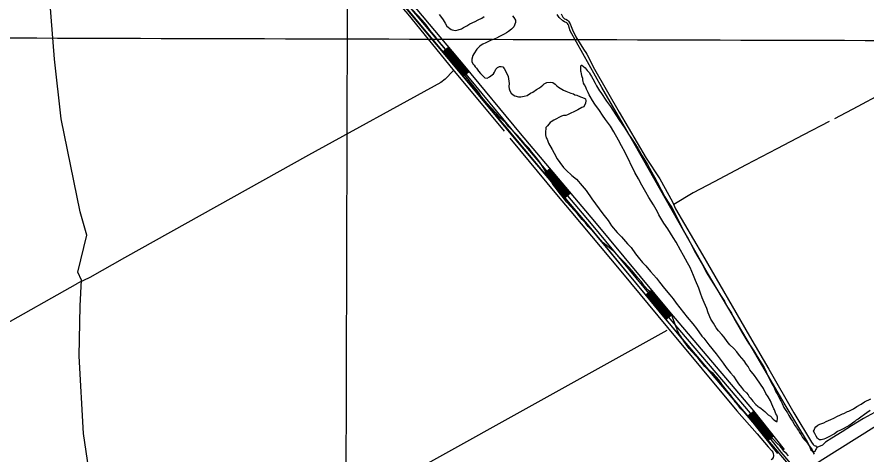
# Model space of a CAD drawing. Extents: x 3161514 to 3199414, y 831166 to 856601.
# Drawn here: x 3174900 to 3178255, y 847086 to 848812 of the extents above; entities that cross this region are included whole.
import ezdxf

# ---------------------------------------------------------------- set-up
doc = ezdxf.new("R2010")
doc.units = 0
for name, color, linetype in [('V-GRID-MAJR', 7, 'Continuous'), ('V-ROAD-CNTR', 7, 'Continuous'), ('V-SITE-VEGE', 7, 'Continuous'), ('V-TOPO-SHOR', 7, 'Continuous')]:
    doc.layers.add(name, color=color, linetype=linetype)

msp = doc.modelspace()

# ---------------------------------------------------------------- linework, layer by layer
at = {"layer": 'V-GRID-MAJR'}
for points in [[(3176169.236, 836603.9550000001), (3176186.862, 842663.26), (3176204.497, 848725.65), (3176222.132, 854788.081), (3176222.1410000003, 854791.1240000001)], [(3165741.648, 848757.608), (3170973.071, 848741.248), (3176204.497, 848725.65), (3181435.9250000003, 848710.812), (3186667.355, 848696.736), (3191898.788, 848683.42), (3197130.222, 848670.865), (3197130.223, 848670.865)]]:
    msp.add_spline(points, degree=3, dxfattribs=at)
at = {"layer": 'V-ROAD-CNTR'}
for p, q in [((3176603.7767556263, 848692.0325884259), (3176580.7518016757, 848672.8006268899)), ((3176683.872595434, 848596.0077804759), (3176660.7906415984, 848576.8448188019)), ((3177004.339954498, 848212.379547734), (3176981.416000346, 848193.0265864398)), ((3177084.975793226, 848116.865738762), (3177062.051839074, 848097.512777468)), ((3177404.694153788, 847732.2435080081), (3177381.56320005, 847713.139546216)), ((3177484.314994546, 847636.151700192), (3177461.449040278, 847616.7317390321)), ((3177808.273346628, 847254.5844633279), (3177784.715393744, 847236.009500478)), ((3177885.6681918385, 847156.425659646), (3177862.110238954, 847137.851696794))]:
    msp.add_line(p, q, dxfattribs=at)
for points in [[(3175358.54724609, 850157.6116572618), (3175363.4892362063, 850132.7827069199), (3175370.549222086, 850114.5937432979), (3175387.6391879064, 850091.1777901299), (3175496.0199711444, 849963.8050448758), (3175752.713457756, 849661.944648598), (3176054.6528538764, 849300.4673715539), (3176337.233288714, 848964.351043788), (3176642.763677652, 848598.5567753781), (3176863.05423707, 848333.228306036), (3177156.609649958, 847985.5090014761), (3177452.001059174, 847627.854716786), (3177783.67239583, 847237.3324978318), (3177901.598159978, 847087.7687969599)], [(3177915.8511314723, 847093.9187846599), (3177795.28237261, 847246.834478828), (3177463.5010361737, 847637.486697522), (3177168.12362693, 847995.1229822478), (3176874.555214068, 848342.857286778), (3176654.2906545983, 848608.1557561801), (3176348.73026572, 848973.98502452), (3176066.149830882, 849310.1013522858), (3175764.183434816, 849671.6116292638), (3175507.444948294, 849973.5240254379), (3175399.4251643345, 850100.4727715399), (3175383.82219554, 850121.8507287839), (3175377.945207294, 850136.9926984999), (3175372.238218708, 850165.6636411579)], [(3175386.949189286, 850168.5916353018), (3175392.401178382, 850141.2026900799), (3175397.095168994, 850129.1077142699), (3175411.2111407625, 850109.76775295), (3175518.869925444, 849983.2430060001), (3175775.6534118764, 849681.2786099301), (3176077.646807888, 849319.7353330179), (3176360.2272427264, 848983.6190052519), (3176665.817631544, 848617.7547369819), (3176886.056191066, 848352.48626752), (3177179.637603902, 848004.7369630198), (3177475.001013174, 847647.1186782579), (3177806.8923493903, 847256.3364598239), (3177927.630107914, 847103.2057660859)], [(3177952.593, 847036.493), (3177923.128, 847071.794), (3177893.856, 847106.1560000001), (3177551.517, 847509.473), (3177349.7970000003, 847754.635), (3177130.81, 848017.805), (3176668.702, 848570.633), (3176416.703, 848873.502), (3176220.7120000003, 849113.335), (3175587.448, 849859.112), (3175482.187, 849987.133)], [(3176583.05479707, 848674.7226230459), (3176645.06967304, 848600.476771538), (3176663.0996369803, 848578.7598149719)], [(3176585.3577924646, 848676.6466191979), (3176647.3746684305, 848602.3967676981), (3176665.408632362, 848580.6768111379)], [(3176587.65978786, 848678.569615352), (3176649.67966382, 848604.31576386), (3176667.7166277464, 848582.5928073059)], [(3176589.962783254, 848680.492611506), (3176651.985659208, 848606.2357600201), (3176670.02462313, 848584.5098034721)], [(3176592.2647786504, 848682.4156076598), (3176654.2906545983, 848608.1557561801), (3176672.332618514, 848586.42579964)], [(3176594.566774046, 848684.3386038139), (3176656.5956499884, 848610.0757523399), (3176674.640613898, 848588.3417958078)], [(3176596.86976944, 848686.261599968), (3176658.9016453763, 848611.9957484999), (3176676.9486092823, 848590.2587919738)], [(3176599.171764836, 848688.184596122), (3176661.206640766, 848613.9147446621), (3176679.2566046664, 848592.174788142)], [(3176601.47476023, 848690.108592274), (3176663.511636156, 848615.8347408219), (3176681.5656000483, 848594.091784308)], [(3176990.5869820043, 848200.76657096), (3177071.2228207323, 848105.252761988)], [(3176992.87897742, 848202.70156709), (3177073.5148161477, 848107.1877581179)], [(3176995.170972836, 848204.6365632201), (3177075.806811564, 848109.122754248)], [(3176997.4639682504, 848206.5725593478), (3177078.0998069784, 848111.058750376)], [(3176999.755963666, 848208.5075554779), (3177080.391802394, 848112.993746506)], [(3177002.0479590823, 848210.4425516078), (3177082.68379781, 848114.928742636)], [(3176983.7099957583, 848194.960582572), (3177064.345834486, 848099.4467735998)], [(3176986.001991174, 848196.895578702), (3177066.637829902, 848101.3817697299)], [(3176988.29398659, 848198.8305748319), (3177068.9298253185, 848103.3167658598)], [(3179851.240260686, 848169.570633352), (3179737.706487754, 848098.5537753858), (3179059.6348439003, 847678.13261623), (3178716.8185295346, 847463.679045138), (3178070.657821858, 847057.9778565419), (3178037.8358875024, 847035.0419024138), (3178010.63194191, 847021.169930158), (3177995.5789720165, 847021.5089294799), (3177985.205992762, 847025.0109224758), (3177965.61203195, 847035.899900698), (3177946.240070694, 847057.9418566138), (3177915.8511314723, 847093.9187846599)], [(3177402.382158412, 847730.3325118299), (3177472.701017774, 847645.191682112), (3177482.029999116, 847634.2077040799)], [(3177383.8781954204, 847715.048542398), (3177454.301054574, 847629.7817129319), (3177463.736035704, 847618.671735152)], [(3177386.191190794, 847716.959538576), (3177456.601049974, 847631.70770908), (3177466.02303113, 847620.613731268)], [(3177388.5041861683, 847718.8695347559), (3177458.901045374, 847633.6337052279), (3177468.3100265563, 847622.5557273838)], [(3177390.817181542, 847720.7805309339), (3177461.2010407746, 847635.5607013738), (3177470.5960219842, 847624.4977235)], [(3177393.1301769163, 847722.690527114), (3177463.5010361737, 847637.486697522), (3177472.8830174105, 847626.439719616)], [(3177395.44317229, 847724.600523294), (3177465.801031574, 847639.41269367), (3177475.170012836, 847628.3817157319)], [(3177397.756167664, 847726.5115194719), (3177468.101026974, 847641.339689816), (3177477.4560082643, 847630.323711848)], [(3177400.0691630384, 847728.421515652), (3177470.401022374, 847643.2656859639), (3177479.7430036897, 847632.265707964)], [(3177787.073389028, 847237.8654967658), (3177864.46723424, 847139.706693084)], [(3177789.429384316, 847239.7234930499), (3177866.823229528, 847141.564689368)], [(3177791.784379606, 847241.580489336), (3177869.1782248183, 847143.421685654)], [(3177794.1403748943, 847243.4384856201), (3177871.534220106, 847145.279681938)], [(3177796.496370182, 847245.2954819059), (3177873.890215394, 847147.1366782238)], [(3177798.85236547, 847247.1524781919), (3177876.246210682, 847148.99367451)], [(3177801.2083607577, 847249.0104744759), (3177878.60220597, 847150.8516707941)], [(3177803.563356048, 847250.867470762), (3177880.95720126, 847152.7086670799)], [(3177805.919351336, 847252.725467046), (3177883.3131965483, 847154.566663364)]]:
    msp.add_lwpolyline(points, dxfattribs=at)
at = {"layer": 'V-SITE-VEGE'}
for points in [[(3177213.443, 847920.078), (3177203.217, 847932.143), (3177187.394, 847950.259), (3177174.33, 847964.38), (3177154.698, 847984.59), (3177144.548, 847998.596), (3177130.515, 848012.7540000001), (3177113.832, 848033.824), (3177069.9790000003, 848081.229), (3177052.403, 848104.273), (3177040.309, 848118.357), (3177024.599, 848139.386), (3177015.383, 848152.385), (3177002.622, 848174.272), (3176991.614, 848191.229), (3176977.063, 848217.077), (3176966.092, 848235.003), (3176955.9420000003, 848249.011), (3176945.753, 848262.047), (3176930.86, 848279.1560000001), (3176921.648, 848292.155), (3176904.811, 848309.339), (3176893.691, 848323.385), (3176876.039, 848344.4890000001), (3176861.967, 848357.676), (3176841.401, 848378.898), (3176828.415, 848394.956), (3176806.802, 848414.273), (3176793.775, 848429.362), (3176772.355, 848453.533), (3176756.4930000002, 848470.679), (3176734.176, 848496.826), (3176721.302, 848515.8), (3176693.4620000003, 848549.943), (3176674.018, 848575.008), (3176661.069, 848592.039), (3176641.664, 848618.0750000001), (3176628.751, 848636.079), (3176609.346, 848662.1140000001), (3176578.7430000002, 848700.251), (3176566.6520000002, 848714.336), (3176548.142, 848738.389), (3176535.117, 848753.481), (3176514.778, 848780.525), (3176498.99, 848799.612), (3176460.735, 848840.9670000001)], [(3176565.951, 848821.313), (3176575.245, 848810.258), (3176581.701, 848801.257), (3176589.911, 848787.324), (3176597.261, 848776.343), (3176614.245, 848763.0430000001), (3176618.091, 848761.921), (3176631.569, 848758.478), (3176641.392, 848761.014), (3176655.168, 848765.339), (3176662.193, 848770.899), (3176675.079, 848777.2050000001), (3176688.041, 848785.4500000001), (3176708.806, 848794.365), (3176719.748, 848800.747), (3176734.61, 848807.948), (3176743.577, 848813.432)], [(3176855.524, 848816.854), (3176861.0870000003, 848809.832), (3176867.503, 848799.86), (3176868.097, 848790.1140000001), (3176860.622, 848772.902), (3176852.477, 848763.496), (3176840.449, 848754.241), (3176832.495, 848749.688), (3176822.56, 848744.242), (3176804.705, 848735.215), (3176792.794, 848728.872), (3176778.972, 848723.574), (3176771.057, 848719.9940000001), (3176758.169, 848713.688), (3176751.224, 848710.0700000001), (3176739.347, 848704.698), (3176732.401, 848701.079), (3176727.397, 848697.384), (3176721.343, 848691.787)], [(3176721.343, 848691.787), (3176715.253, 848685.2170000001), (3176703.819, 848666.216), (3176699.671, 848659.572), (3176695.258, 848646.131), (3176695.852, 848636.385), (3176699.358, 848626.528), (3176704.06, 848622.452), (3176708.65, 848615.468), (3176714.249, 848609.416), (3176721.599, 848598.437), (3176729.961, 848588.388), (3176740.261, 848578.262), (3176746.8310000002, 848572.174), (3176755.531, 848570.863), (3176765.466, 848576.311), (3176780.481, 848587.394), (3176784.629, 848594.0380000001), (3176787.768, 848599.75), (3176789.935, 848605.501), (3176796.999, 848612.032), (3176803.98, 848616.621), (3176811.748, 848616.318), (3176817.536, 848615.12), (3176823.096, 848608.1), (3176833.058, 848589.238), (3176838.43, 848577.361), (3176841.594, 848558.763), (3176842.188, 848549.019), (3176841.733, 848537.368), (3176843.3370000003, 848528.5530000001), (3176844.975, 848520.711), (3176850.46, 848511.745), (3176858.932, 848504.612), (3176865.578, 848500.465), (3176880.0270000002, 848496.987), (3176888.765, 848496.645), (3176902.471, 848499.029), (3176913.3000000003, 848502.497), (3176927.233, 848510.707), (3176936.1580000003, 848515.221), (3176951.174, 848526.302), (3176963.0870000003, 848532.645), (3176975.154, 848542.873), (3176981.2060000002, 848548.47), (3176988.153, 848552.089), (3176992.075, 848552.908), (3177004.77, 848554.358), (3177015.449, 848553.944), (3177024.894, 848546.77), (3177030.4930000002, 848540.718), (3177038.032, 848534.591), (3177057.031, 848523.157), (3177066.589, 848518.897), (3177080.0300000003, 848514.483), (3177086.713, 848511.307), (3177096.308, 848508.0160000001), (3177102.02, 848504.876), (3177109.749, 848503.604), (3177124.085, 848497.213), (3177131.738, 848493.997), (3177141.333, 848490.708), (3177144.169, 848488.652), (3177144.839, 848480.8470000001), (3177143.528, 848472.149), (3177137.137, 848457.813), (3177130.19, 848454.194), (3177114.279, 848445.089), (3177097.473, 848437.964), (3177086.565, 848432.555), (3177072.711, 848426.2880000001), (3177065.801, 848423.64), (3177057.025, 848423.01), (3177049.144, 848420.4), (3177041.2290000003, 848416.818), (3177026.325, 848408.647), (3177018.4080000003, 848405.0650000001), (3177008.434, 848398.649), (3177004.398, 848394.915), (3176994.164, 848381.701), (3176988.075, 848375.133), (3176987.772, 848367.365), (3176986.613, 848362.551), (3176986.006, 848347.0160000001), (3176988.466, 848335.253), (3176992.124, 848329.277), (3176998.3170000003, 848313.478), (3177011.932, 848288.642), (3177020.143, 848274.71), (3177032.865, 848251.8520000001), (3177043.015, 848237.844), (3177057.793, 848217.8250000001), (3177068.055, 848206.728), (3177090.602, 848186.4060000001), (3177108.518, 848172.0970000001), (3177130.798, 848144.9770000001), (3177146.623, 848126.861), (3177168.676, 848093.916), (3177198.235, 848053.8740000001), (3177213.048, 848034.823), (3177233.386, 848007.778)], [(3177394.4760000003, 848099.714), (3177382.612, 848119.623), (3177366.232, 848148.457), (3177353.5470000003, 848172.285), (3177338.9960000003, 848198.133), (3177300.27, 848277.4230000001), (3177286.69, 848303.23), (3177273.931, 848325.117), (3177255.798, 848358.883), (3177243.037, 848380.77), (3177223.632, 848406.804), (3177211.653, 848423.8), (3177198.779, 848442.775), (3177180.306, 848467.801), (3177172.098, 848481.732), (3177162.995, 848497.643), (3177158.403, 848504.628), (3177154.86, 848513.517), (3177152.136, 848518.483), (3177148.593, 848527.372), (3177144.974, 848534.322), (3177139.5270000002, 848544.255), (3177135.906, 848551.202), (3177134.23, 848558.073), (3177133.374, 848561.022), (3177133.6750000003, 848568.79), (3177131.0270000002, 848575.698), (3177130.208, 848579.62), (3177127.636, 848588.4720000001), (3177126.89, 848594.335), (3177125.1, 848598.294), (3177125.893, 848618.68), (3177127.949, 848621.518), (3177129.928, 848622.4130000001), (3177142.134, 848611.241), (3177150.494, 848601.194), (3177159.822, 848591.107), (3177161.614, 848587.149), (3177168.0330000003, 848577.177), (3177173.48, 848567.2440000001), (3177181.574, 848550.397), (3177187.9930000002, 848540.4230000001), (3177198.89, 848520.554), (3177204.448, 848513.5310000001), (3177227.435, 848479.579), (3177242.174, 848458.587), (3177251.356, 848444.618), (3177266.019, 848421.684), (3177276.132, 848406.7050000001), (3177289.94, 848386.723), (3177299.117, 848372.752), (3177313.7830000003, 848349.822), (3177325.761, 848332.826), (3177341.359, 848308.883), (3177352.328, 848290.957), (3177367.813, 848264.099), (3177378.784, 848246.171), (3177388.821, 848229.252), (3177404.2290000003, 848200.4550000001), (3177416.058, 848179.574), (3177426.951, 848159.706), (3177457.769, 848102.115), (3177470.5670000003, 848081.196), (3177484.299, 848059.272), (3177501.498, 848026.519), (3177513.213, 848002.7270000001), (3177531.346, 847968.964), (3177550.448, 847935.162), (3177574.847, 847887.542), (3177587.572, 847864.684), (3177608.578, 847829.835), (3177619.361, 847807.0530000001), (3177637.6040000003, 847776.202), (3177649.546, 847758.235), (3177676.971, 847713.414), (3177692.566, 847689.471), (3177702.5300000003, 847670.611), (3177720.8510000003, 847641.704), (3177730.698, 847619.927), (3177748.907, 847588.105), (3177761.707, 847567.189), (3177777.19, 847540.334), (3177787.2660000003, 847524.384), (3177798.348, 847509.37), (3177808.424, 847493.42), (3177822.117, 847470.5260000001), (3177830.325, 847456.593), (3177842.265, 847438.626), (3177848.647, 847427.684), (3177857.713, 847410.8), (3177862.075, 847397.992), (3177871.066, 847379.169), (3177877.448, 847368.224), (3177888.339, 847348.354), (3177894.608, 847334.5), (3177904.608, 847316.608), (3177907.293, 847310.669), (3177914.492, 847295.805), (3177919.9420000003, 847285.87), (3177927.103, 847270.035), (3177932.627, 847262.041)], [(3177233.386, 848007.778), (3177247.1920000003, 847987.797), (3177269.472, 847960.6780000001), (3177286.307, 847943.495), (3177309.558, 847916.336), (3177324.524, 847901.169), (3177341.093, 847877.191), (3177352.25, 847864.116), (3177368.933, 847843.049), (3177381.995, 847828.9280000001), (3177400.5810000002, 847806.813), (3177424.842, 847780.591), (3177435.887, 847764.604), (3177455.33, 847739.541), (3177476.713, 847714.4), (3177489.702, 847698.337), (3177501.681, 847681.343), (3177545.231, 847626.172), (3177567.5500000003, 847600.023), (3177582.4020000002, 847581.943), (3177602.631, 847551.9890000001), (3177611.0640000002, 847543.881), (3177630.469, 847517.8470000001), (3177659.205, 847481.724), (3177671.222, 847465.703), (3177687.903, 847444.633), (3177699.882, 847427.639), (3177716.565, 847406.571), (3177727.722, 847393.496), (3177740.6350000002, 847375.492), (3177747.948, 847363.54), (3177760.003, 847348.487), (3177768.363, 847338.4400000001), (3177779.596, 847327.305), (3177786.09, 847319.275), (3177790.68, 847312.289), (3177794.375, 847307.286), (3177800.9080000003, 847300.224), (3177804.563, 847294.248), (3177816.6920000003, 847281.137), (3177823.298, 847276.019), (3177824.198, 847274.039), (3177828.9390000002, 847270.938), (3177835.58, 847266.791), (3177845.024, 847259.617), (3177851.594, 847253.5260000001), (3177865.702, 847241.309), (3177874.214, 847235.145), (3177884.4760000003, 847224.051), (3177892.017, 847217.9230000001), (3177897.69, 847213.813), (3177900.6410000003, 847214.6730000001), (3177902.103, 847227.2540000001), (3177902.253, 847231.137), (3177898.7120000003, 847240.025), (3177895.986, 847244.9940000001), (3177889.795, 847260.79), (3177887.034, 847264.7880000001), (3177879.948, 847282.564), (3177873.642, 847295.4500000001), (3177864.578, 847312.332), (3177856.3310000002, 847325.294), (3177846.406, 847345.125), (3177820.659, 847383.074), (3177811.441, 847396.073), (3177799.384, 847411.128), (3177792.853, 847418.187), (3177786.551, 847431.071), (3177780.057, 847439.103), (3177770.917, 847454.0430000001), (3177752.292, 847475.187), (3177741.1720000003, 847489.228), (3177730.012, 847502.305), (3177714.075, 847517.511), (3177703.886, 847530.546), (3177690.936, 847547.5800000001), (3177681.644, 847558.637), (3177669.551, 847572.719), (3177660.296, 847584.747), (3177649.327, 847602.675), (3177638.2800000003, 847618.662), (3177628.546, 847643.348), (3177622.394, 847660.117), (3177612.6210000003, 847683.831), (3177604.6010000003, 847702.617), (3177598.522, 847721.328), (3177591.512, 847741.046), (3177578.0810000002, 847770.74), (3177570.137, 847791.466), (3177556.745, 847822.128), (3177546.784, 847840.99), (3177531.375, 847869.787), (3177518.577, 847890.702), (3177502.311, 847922.4500000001), (3177490.4080000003, 847941.385), (3177468.392, 847975.3), (3177453.69, 847997.263), (3177433.578, 848030.134), (3177428.207, 848042.01), (3177411.827, 848070.844), (3177394.4760000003, 848099.714)], [(3177944.9420000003, 847078.77), (3177935.611, 847088.854), (3177926.204, 847097.001), (3177922.586, 847103.946), (3177912.397, 847116.984), (3177901.125, 847127.1460000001), (3177884.3310000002, 847145.299), (3177869.174, 847155.613), (3177857.94, 847166.746), (3177840.022, 847181.0530000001), (3177829.682, 847190.208), (3177820.278, 847198.353), (3177808.147, 847211.464), (3177798.856, 847222.519), (3177782.916, 847237.725), (3177772.654, 847248.819), (3177756.716, 847264.0260000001), (3177747.461, 847276.052), (3177735.407, 847291.107), (3177728.093, 847303.061), (3177716.114, 847320.0530000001), (3177705.889, 847332.12), (3177690.103, 847351.207), (3177681.7800000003, 847362.225), (3177670.772, 847379.183), (3177648.379, 847403.39), (3177633.2600000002, 847414.6730000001), (3177614.486, 847431.933), (3177605.232, 847443.963), (3177591.311, 847461.0310000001), (3177581.049, 847472.125), (3177563.282, 847490.3200000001), (3177553.094, 847503.355), (3177531.821, 847531.407), (3177521.784, 847548.327), (3177515.367, 847558.301), (3177509.92, 847568.236), (3177507.159, 847572.231), (3177506.377, 847577.122), (3177505.482, 847579.1020000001), (3177503.7290000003, 847584.032), (3177480.754, 847643.264), (3177473.9960000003, 847644.4990000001), (3177468.245, 847646.6680000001), (3177460.667, 847651.8250000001), (3177456.895, 847654.889), (3177450.327, 847660.9770000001), (3177438.387, 847678.9450000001), (3177431.932, 847687.9450000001), (3177422.753, 847701.915), (3177416.3340000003, 847711.889), (3177391.8850000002, 847733.257), (3177376.021, 847750.403), (3177364.9790000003, 847766.39), (3177350.012, 847781.558), (3177327.769, 847809.648), (3177311.907, 847826.794), (3177297.948, 847842.893), (3177277.384, 847864.112), (3177259.654, 847883.2760000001), (3177245.509, 847894.519), (3177232.332, 847905.73), (3177213.443, 847920.078)], [(3178267.9050000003, 847257.747), (3178254.904, 847248.5310000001), (3178244.933, 847242.112), (3178230.924, 847231.96), (3178220.877, 847223.6020000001), (3178212.92, 847219.05), (3178206.907, 847214.421), (3178182.927, 847197.855), (3178150.137, 847179.683), (3178139.2660000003, 847175.245), (3178126.267, 847166.027), (3178119.284, 847161.437), (3178109.386, 847156.961), (3178101.429, 847152.41), (3178091.5330000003, 847147.931), (3178084.586, 847144.314), (3178073.796, 847141.818), (3178067.969, 847142.045), (3178059.423, 847147.2390000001), (3178054.944, 847157.135), (3178049.4960000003, 847167.069), (3178044.011, 847176.034), (3178046.1410000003, 847180.814), (3178049.3200000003, 847187.4940000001), (3178053.428, 847193.169), (3178060.49, 847199.7000000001), (3178068.407, 847203.282), (3178084.2060000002, 847209.473), (3178094.14, 847214.921), (3178111.9560000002, 847222.978), (3178123.793, 847227.3790000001), (3178138.697, 847235.55), (3178147.585, 847239.096), (3178158.491, 847244.502), (3178164.3910000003, 847246.219), (3178178.284, 847253.456), (3178183.214, 847255.207), (3178202.037, 847264.2000000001), (3178215.038, 847273.416), (3178231.9560000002, 847283.453), (3178245.926, 847292.632), (3178269.717, 847304.3470000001)], [(3177932.627, 847262.041), (3177940.835, 847248.111), (3177947.254, 847238.137), (3177954.528, 847225.214), (3177960.947, 847215.24), (3177967.326, 847204.2980000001), (3177970.984, 847198.322), (3177976.544, 847191.299), (3177979.2290000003, 847185.36), (3177984.791, 847178.338), (3177989.344, 847170.383), (3177994.8310000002, 847161.419), (3178001.245, 847151.4450000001), (3178009.568, 847140.427), (3178014.27, 847136.356), (3178019.8310000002, 847129.333), (3178023.488, 847123.357), (3178031.809, 847112.337), (3178038.228, 847102.365), (3178044.534, 847089.479), (3178047.294, 847085.481)]]:
    msp.add_lwpolyline(points, dxfattribs=at)
at = {"layer": 'V-TOPO-SHOR'}
msp.add_line((3174060.818641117, 847153.205141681), (3175140.858751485, 847761.2810029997), dxfattribs=at)
for points in [[(3175382.875, 850080.61), (3175528.691, 849909.712), (3175649.269, 849765.4180000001), (3175847.3310000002, 849534.215), (3176072.467, 849264.287), (3176238.122, 849061.74), (3176442.3510000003, 848822.683), (3176619.957, 848605.046), (3176822.4080000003, 848361.023)], [(3175193.9754782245, 846954.017416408), (3175162.99072096, 847166.484323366), (3175145.28514538, 847471.9055021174), (3175149.7115392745, 847671.0932273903), (3175154.13793317, 847772.9002869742), (3175140.858751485, 847803.8850442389), (3175176.2699026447, 847949.9560427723), (3175149.7115392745, 848042.9103145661), (3175074.4628430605, 848410.3010078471), (3175047.9044796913, 848644.8998842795), (3175021.346116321, 848981.3058202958), (3175008.0669346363, 849096.3920615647)], [(3177047.471, 848824.5530000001), (3177055.116, 848811.024), (3177061.723, 848804.9), (3177065.901, 848803.1), (3177073.321, 848799.16), (3177077.605, 848795.143), (3177083.143, 848784.635), (3177087.9620000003, 848774.704), (3177092.302, 848761.4720000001), (3177105.903, 848733.552), (3177122.485, 848706.633), (3177139.305, 848681.182), (3177145.071, 848671.954), (3177149.8200000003, 848665.343), (3177180.057, 848606.633), (3177277.4250000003, 848436.539), (3177383.7830000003, 848254.529), (3177437.91, 848172.336), (3177487.998, 848081.473), (3177498.883, 848054.933), (3177605.643, 847872.323), (3177791.839, 847551.774), (3177867.156, 847421.13), (3177965.927, 847248.963), (3178036.202, 847132.495), (3178042.1520000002, 847123.265), (3178046.27, 847119.806), (3178050.833, 847118.544), (3178053.404, 847118.272), (3178056.433, 847115.22), (3178057.59, 847111.311), (3178056.002, 847108.0480000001), (3178054.29, 847106.449), (3178051.397, 847102.6780000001), (3178051.239, 847098.076), (3178049.684, 847095.734), (3178048.738, 847095.029), (3178043.02, 847094.857), (3178040.6550000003, 847095.674), (3178036.184, 847099.696), (3178033.747, 847103.835), (3178031.2630000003, 847112.027), (3178020.767, 847133.763), (3177932.561, 847280.877), (3177803.22, 847502.001), (3177625.8880000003, 847801.607), (3177368.483, 848254.316), (3177292.918, 848388.468), (3177209.073, 848533.7760000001), (3177083.2970000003, 848756.805), (3177079.332, 848770.207), (3177077.933, 848777.811), (3177075.5270000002, 848782.87), (3177073.431, 848786.257), (3177069.845, 848789.145), (3177060.941, 848792.7660000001), (3177054.2770000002, 848797.232), (3177039.7770000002, 848809.7050000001), (3177032.279, 848822.1240000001)], [(3178503.341, 848606.5), (3178400.497, 848554.0430000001), (3178306.602, 848505.925), (3178219.464, 848458.919), (3178126.278, 848410.164)], [(3176621.487509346, 848600.0826460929), (3176590.5027520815, 848566.884691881), (3176572.7971765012, 848553.605510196), (3176050.4826968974, 848265.8899070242), (3175324.5540981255, 847860.8748656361), (3175187.335887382, 847783.4129724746), (3175140.858751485, 847761.2810029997)], [(3178105.748, 848399.38), (3178004.004, 848346.885), (3177899.238, 848291.804), (3177778.795, 848228.464), (3177652.471, 848161.044), (3177568.736, 848117.1), (3177492.262, 848071.0750000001)], [(3176845.9930000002, 848333.068), (3177029.9050000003, 848111.5970000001), (3177085.9080000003, 848043.517), (3177283.231, 847808.317), (3177468.3000000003, 847585.398), (3177741.874, 847256.6900000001), (3177821.773, 847165.181), (3177864.8850000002, 847114.235), (3177879.625, 847098.246), (3177882.889, 847093.71), (3177883.8310000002, 847091.8690000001), (3177884.734, 847088.822), (3177886.4080000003, 847078.909), (3177884.171, 847072.349), (3177880.9250000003, 847065.622), (3177876.536, 847062.802)], [(3177464.715546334, 847573.7125617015), (3175999.5791671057, 846759.2560850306), (3175397.5895973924, 846427.276542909), (3175317.9145072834, 846529.0836024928), (3175260.3713866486, 846639.7434498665), (3175224.960235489, 846772.5352667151), (3175193.9754782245, 846954.017416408)], [(3178590.815, 847469.215), (3178573.997, 847453.507), (3178558.24, 847433.539), (3178552.491, 847418.255), (3178545.515, 847408.242), (3178511.719, 847389.894), (3178448.506, 847351.844), (3178403.186, 847325.648), (3178352.0160000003, 847293.017), (3178298.9590000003, 847258.04), (3178241.58, 847226.0210000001), (3178193.974, 847197.693), (3178157.577, 847173.805), (3178116.738, 847149.2660000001), (3178091.443, 847132.638), (3178078.971, 847120.6), (3178057.59, 847111.311)]]:
    msp.add_lwpolyline(points, dxfattribs=at)

doc.saveas('drawing.dxf')
